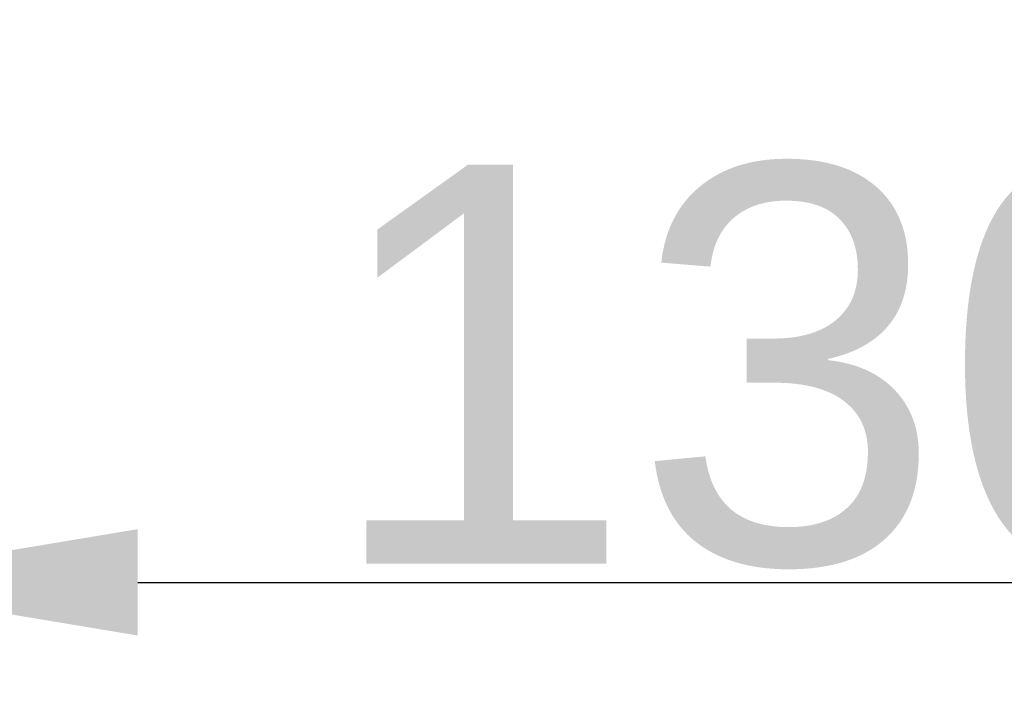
# Model space of a CAD drawing. Header units: millimetres. Extents: x 1117 to 38156, y -1945 to 7303.
# Tile 589 of 656: x 22801 to 22862, y 891 to 932. Entities that reach past the tile are written whole.
import ezdxf

# ---------------------------------------------------------------- set-up
doc = ezdxf.new("R2010")
doc.units = ezdxf.units.MM
doc.styles.get("Standard").update_dxf_attribs({"font": 'arial.ttf'})
doc.dimstyles.new('ISO-25', dxfattribs={"dimtxt": 2.5, "dimasz": 2.5, "dimexe": 1.25, "dimexo": 0.625, "dimtad": 1, "dimtxsty": 'Standard', "dimcen": 2.5, "dimadec": 0, "dimazin": 0, "dimtfac": 1, "dimtmove": 0, "dimatfit": 3, "dimfxl": 0, "dimarcsym": 0})

# ---------------------------------------------------------------- blocks, each defined once
blk = doc.blocks.new('*D54')
at = {"color": 0, "linetype": 'Continuous', "lineweight": -2}
for p, q in [((22787.958, 973.688), (22787.958, 895.909)), ((22917.958, 973.688), (22917.958, 895.909)), ((22807.958, 897.159), (22897.958, 897.159))]:
    blk.add_line(p, q, dxfattribs=at)
at = {"color": 0, "linetype": 'Continuous'}
for points in [[(22807.958, 900.492), (22807.958, 893.826), (22787.958, 897.159)], [(22897.958, 900.492), (22897.958, 893.826), (22917.958, 897.159)]]:
    blk.add_solid(points, dxfattribs=at)
at = {"layer": 'Defpoints', "color": 0, "linetype": 'Continuous'}
for p in [(22787.958, 974.313), (22917.958, 974.313), (22917.958, 897.159)]:
    blk.add_point(p, dxfattribs=at)
at = {"color": 0, "linetype": 'Continuous', "insert": (22848.758, 923.33), "char_height": 25, "width": 8.4, "attachment_point": 2}
blk.add_mtext('130', dxfattribs=at)

msp = doc.modelspace()

# ---------------------------------------------------------------- dimensions: what is measured, and where the dimension line sits
at = {"linetype": 'Continuous'}
dim = msp.add_linear_dim(base=(22917.958, 897.159), p1=(22787.958, 974.313), p2=(22917.958, 974.313), dimstyle='ISO-25', override={"dimtxt": 25, "dimasz": 20, "dimdsep": 46}, dxfattribs=at)
dim.commit()
dim.dimension.update_dxf_attribs({"geometry": '*D54', "text_midpoint": (22848.758, 897.159), "dimtype": 160})

doc.saveas('drawing.dxf')
